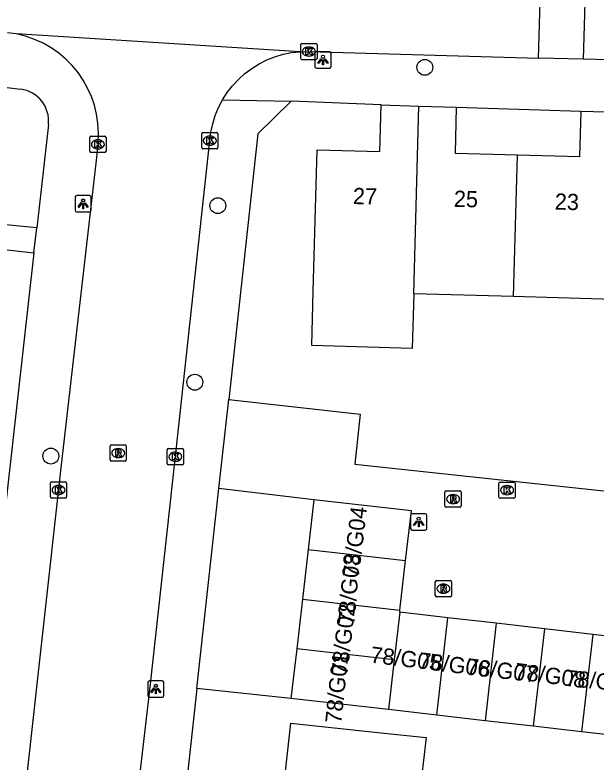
# Model space of a CAD drawing. Extents: x 162026 to 163499, y 387297 to 388169.
# Drawn here: x 162746.81 to 162782.6, y 387882.58 to 387928.6 of the extents above; entities that cross this region are included whole.
import ezdxf

# ---------------------------------------------------------------- set-up
doc = ezdxf.new("R2010")
doc.units = 0
for name, color, linetype in [('IMGEO_Boom', 7, 'Continuous'), ('IMGEO_Kolk', 7, 'Continuous'), ('IMGEO_Lichtpunt', 7, 'Continuous'), ('IMGEO_Pand', 7, 'Continuous'), ('IMGEO_Pand_nummerreeks', 7, 'Continuous'), ('IMGEO_Rijbaan_lokaal_open', 7, 'Continuous'), ('IMGEO_Rioolput', 7, 'Continuous'), ('IMGEO_Voetpad_open', 7, 'Continuous')]:
    doc.layers.add(name, color=color, linetype=linetype)

msp = doc.modelspace()

# ---------------------------------------------------------------- linework, layer by layer
at = {"layer": 'IMGEO_Boom'}
for centre in [(162772.059, 387925.367), (162759.305, 387916.851), (162757.889, 387905.972), (162749.018, 387901.424)]:
    msp.add_circle(centre, 0.489, dxfattribs=at)
at = {"layer": 'IMGEO_Kolk'}
for p, q in [((162764.491, 387926.842), (162765.343, 387926.842)), ((162764.416, 387925.916), (162764.416, 387926.768)), ((162764.904, 387926.622), (162764.929, 387926.622)), ((162765.417, 387926.768), (162765.417, 387925.916)), ((162764.927, 387926.062), (162764.902, 387926.062)), ((162765.343, 387925.842), (162764.491, 387925.842)), ((162758.314, 387920.428), (162758.314, 387921.28)), ((162758.389, 387921.354), (162759.241, 387921.354)), ((162759.315, 387921.28), (162759.315, 387920.428)), ((162751.419, 387920.202), (162751.419, 387921.054)), ((162751.494, 387921.128), (162752.346, 387921.128)), ((162751.907, 387920.908), (162751.932, 387920.908)), ((162752.42, 387921.054), (162752.42, 387920.202)), ((162758.802, 387921.134), (162758.827, 387921.134)), ((162758.825, 387920.574), (162758.8, 387920.574)), ((162752.346, 387920.128), (162751.494, 387920.128)), ((162751.93, 387920.348), (162751.905, 387920.348)), ((162759.241, 387920.354), (162758.389, 387920.354)), ((162756.189, 387900.958), (162756.189, 387901.81)), ((162756.264, 387901.884), (162757.116, 387901.884)), ((162756.677, 387901.664), (162756.702, 387901.664)), ((162757.19, 387901.81), (162757.19, 387900.958)), ((162756.7, 387901.104), (162756.675, 387901.104)), ((162757.116, 387900.884), (162756.264, 387900.884)), ((162748.993, 387898.909), (162748.993, 387899.761)), ((162749.068, 387899.835), (162749.92, 387899.835)), ((162749.994, 387899.761), (162749.994, 387898.909)), ((162776.622, 387898.898), (162776.622, 387899.75)), ((162776.697, 387899.824), (162777.549, 387899.824)), ((162777.623, 387899.75), (162777.623, 387898.898)), ((162749.481, 387899.615), (162749.506, 387899.615)), ((162777.11, 387899.604), (162777.135, 387899.604)), ((162749.92, 387898.835), (162749.068, 387898.835)), ((162749.504, 387899.055), (162749.479, 387899.055)), ((162777.549, 387898.824), (162776.697, 387898.824)), ((162777.133, 387899.044), (162777.108, 387899.044))]:
    msp.add_line(p, q, dxfattribs=at)
for points in [[(162764.491, 387926.842), (162765.343, 387926.842)], [(162764.416, 387925.916), (162764.416, 387926.768)], [(162764.737, 387926.542), (162764.86, 387926.542), (162764.86, 387926.391), (162764.99, 387926.542), (162765.154, 387926.542), (162765.008, 387926.391), (162765.161, 387926.142), (162765.009, 387926.142), (162764.924, 387926.306), (162764.86, 387926.239), (162764.86, 387926.142), (162764.737, 387926.142), (162764.737, 387926.542)], [(162765.417, 387926.768), (162765.417, 387925.916)], [(162765.343, 387925.842), (162764.491, 387925.842)], [(162758.314, 387920.428), (162758.314, 387921.28)], [(162758.389, 387921.354), (162759.241, 387921.354)], [(162759.315, 387921.28), (162759.315, 387920.428)], [(162751.419, 387920.202), (162751.419, 387921.054)], [(162751.494, 387921.128), (162752.346, 387921.128)], [(162751.74, 387920.828), (162751.863, 387920.828), (162751.863, 387920.677), (162751.993, 387920.828), (162752.157, 387920.828), (162752.011, 387920.677), (162752.164, 387920.428), (162752.012, 387920.428), (162751.927, 387920.592), (162751.863, 387920.525), (162751.863, 387920.428), (162751.74, 387920.428), (162751.74, 387920.828)], [(162752.42, 387921.054), (162752.42, 387920.202)], [(162758.635, 387921.054), (162758.758, 387921.054), (162758.758, 387920.903), (162758.888, 387921.054), (162759.052, 387921.054), (162758.906, 387920.903), (162759.059, 387920.654), (162758.907, 387920.654), (162758.822, 387920.818), (162758.758, 387920.751), (162758.758, 387920.654), (162758.635, 387920.654), (162758.635, 387921.054)], [(162752.346, 387920.128), (162751.494, 387920.128)], [(162759.241, 387920.354), (162758.389, 387920.354)], [(162756.189, 387900.958), (162756.189, 387901.81)], [(162756.264, 387901.884), (162757.116, 387901.884)], [(162756.51, 387901.584), (162756.633, 387901.584), (162756.633, 387901.433), (162756.763, 387901.584), (162756.927, 387901.584), (162756.781, 387901.433), (162756.934, 387901.184), (162756.782, 387901.184), (162756.697, 387901.348), (162756.633, 387901.281), (162756.633, 387901.184), (162756.51, 387901.184), (162756.51, 387901.584)], [(162757.19, 387901.81), (162757.19, 387900.958)], [(162757.116, 387900.884), (162756.264, 387900.884)], [(162748.993, 387898.909), (162748.993, 387899.761)], [(162749.068, 387899.835), (162749.92, 387899.835)], [(162749.994, 387899.761), (162749.994, 387898.909)], [(162776.622, 387898.898), (162776.622, 387899.75)], [(162776.697, 387899.824), (162777.549, 387899.824)], [(162777.623, 387899.75), (162777.623, 387898.898)], [(162749.314, 387899.535), (162749.437, 387899.535), (162749.437, 387899.384), (162749.567, 387899.535), (162749.731, 387899.535), (162749.585, 387899.384), (162749.738, 387899.135), (162749.586, 387899.135), (162749.501, 387899.299), (162749.437, 387899.232), (162749.437, 387899.135), (162749.314, 387899.135), (162749.314, 387899.535)], [(162776.943, 387899.524), (162777.066, 387899.524), (162777.066, 387899.373), (162777.196, 387899.524), (162777.36, 387899.524), (162777.214, 387899.373), (162777.367, 387899.124), (162777.215, 387899.124), (162777.13, 387899.288), (162777.066, 387899.221), (162777.066, 387899.124), (162776.943, 387899.124), (162776.943, 387899.524)], [(162749.92, 387898.835), (162749.068, 387898.835)], [(162777.549, 387898.824), (162776.697, 387898.824)]]:
    msp.add_lwpolyline(points, dxfattribs=at)
for centre, start, end in [((162764.493, 387926.766), 91.552, 178.448), ((162764.493, 387926.766), 91.552, 178.448), ((162765.341, 387926.766), 1.552, 88.448), ((162765.341, 387926.766), 1.552, 88.448), ((162764.493, 387925.918), 181.552, 268.448), ((162764.493, 387925.918), 181.552, 268.448), ((162765.341, 387925.918), 271.552, 358.448), ((162765.341, 387925.918), 271.552, 358.448), ((162758.391, 387921.278), 91.552, 178.448), ((162758.391, 387921.278), 91.552, 178.448), ((162759.239, 387921.278), 1.552, 88.448), ((162759.239, 387921.278), 1.552, 88.448), ((162751.496, 387921.052), 91.552, 178.448), ((162751.496, 387921.052), 91.552, 178.448), ((162752.344, 387921.052), 1.552, 88.448), ((162752.344, 387921.052), 1.552, 88.448), ((162758.391, 387920.43), 181.552, 268.448), ((162758.391, 387920.43), 181.552, 268.448), ((162759.239, 387920.43), 271.552, 358.448), ((162759.239, 387920.43), 271.552, 358.448), ((162751.496, 387920.204), 181.552, 268.448), ((162751.496, 387920.204), 181.552, 268.448), ((162752.344, 387920.204), 271.552, 358.448), ((162752.344, 387920.204), 271.552, 358.448), ((162756.266, 387901.808), 91.552, 178.448), ((162756.266, 387901.808), 91.552, 178.448), ((162757.114, 387901.808), 1.552, 88.448), ((162757.114, 387901.808), 1.552, 88.448), ((162756.266, 387900.96), 181.552, 268.448), ((162756.266, 387900.96), 181.552, 268.448), ((162757.114, 387900.96), 271.552, 358.448), ((162757.114, 387900.96), 271.552, 358.448), ((162749.07, 387899.759), 91.552, 178.448), ((162749.07, 387899.759), 91.552, 178.448), ((162749.918, 387899.759), 1.552, 88.448), ((162749.918, 387899.759), 1.552, 88.448), ((162776.699, 387899.748), 91.552, 178.448), ((162776.699, 387899.748), 91.552, 178.448), ((162777.547, 387899.748), 1.552, 88.448), ((162777.547, 387899.748), 1.552, 88.448), ((162749.07, 387898.911), 181.552, 268.448), ((162749.07, 387898.911), 181.552, 268.448), ((162749.918, 387898.911), 271.552, 358.448), ((162749.918, 387898.911), 271.552, 358.448), ((162776.699, 387898.9), 181.552, 268.448), ((162776.699, 387898.9), 181.552, 268.448), ((162777.547, 387898.9), 271.552, 358.448), ((162777.547, 387898.9), 271.552, 358.448)]:
    msp.add_arc(centre, 0.0765, start, end, dxfattribs=at)
for centre, major_axis, ratio, start_param, end_param in [((162764.903, 387926.342), (-0.387, 0.002), 0.722429, 4.712389, 7.853982), ((162764.928, 387926.342), (-0.39, 0.002), 0.717154, 1.570796, 4.712389), ((162751.906, 387920.628), (-0.387, 0.002), 0.722429, 4.712389, 7.853982), ((162751.931, 387920.628), (-0.39, 0.002), 0.717154, 1.570796, 4.712389), ((162758.801, 387920.854), (-0.387, 0.002), 0.722429, 4.712389, 7.853982), ((162758.826, 387920.854), (-0.39, 0.002), 0.717154, 1.570796, 4.712389), ((162756.676, 387901.384), (-0.387, 0.002), 0.722429, 4.712389, 7.853982), ((162756.701, 387901.384), (-0.39, 0.002), 0.717154, 1.570796, 4.712389), ((162749.48, 387899.335), (-0.387, 0.002), 0.722429, 4.712389, 7.853982), ((162749.505, 387899.335), (-0.39, 0.002), 0.717154, 1.570796, 4.712389), ((162777.109, 387899.324), (-0.387, 0.002), 0.722429, 4.712389, 7.853982), ((162777.134, 387899.324), (-0.39, 0.002), 0.717154, 1.570796, 4.712389)]:
    msp.add_ellipse(centre, major_axis=major_axis, ratio=ratio, start_param=start_param, end_param=end_param, dxfattribs=at)
at = {"layer": 'IMGEO_Lichtpunt'}
for p, q in [((162765.286, 387926.225), (162765.286, 387925.418)), ((162765.286, 387926.225), (162765.286, 387925.418)), ((162766.188, 387926.32), (162765.38, 387926.32)), ((162766.188, 387926.32), (162765.38, 387926.32)), ((162766.282, 387925.418), (162766.282, 387926.225)), ((162766.282, 387925.418), (162766.282, 387926.225)), ((162765.38, 387925.324), (162766.188, 387925.324)), ((162765.38, 387925.324), (162766.188, 387925.324)), ((162750.514, 387917.37), (162750.514, 387916.563)), ((162750.514, 387917.37), (162750.514, 387916.563)), ((162751.416, 387917.465), (162750.608, 387917.465)), ((162751.416, 387917.465), (162750.608, 387917.465)), ((162751.51, 387916.563), (162751.51, 387917.37)), ((162751.51, 387916.563), (162751.51, 387917.37)), ((162750.608, 387916.469), (162751.416, 387916.469)), ((162750.608, 387916.469), (162751.416, 387916.469)), ((162772.084, 387897.866), (162771.276, 387897.866)), ((162772.084, 387897.866), (162771.276, 387897.866)), ((162771.182, 387897.771), (162771.182, 387896.964)), ((162771.182, 387897.771), (162771.182, 387896.964)), ((162772.178, 387896.964), (162772.178, 387897.771)), ((162772.178, 387896.964), (162772.178, 387897.771)), ((162771.276, 387896.87), (162772.084, 387896.87)), ((162771.276, 387896.87), (162772.084, 387896.87)), ((162754.989, 387887.474), (162754.989, 387886.667)), ((162754.989, 387887.474), (162754.989, 387886.667)), ((162755.891, 387887.569), (162755.083, 387887.569)), ((162755.891, 387887.569), (162755.083, 387887.569)), ((162755.985, 387886.667), (162755.985, 387887.474)), ((162755.985, 387886.667), (162755.985, 387887.474)), ((162755.083, 387886.573), (162755.891, 387886.573)), ((162755.083, 387886.573), (162755.891, 387886.573))]:
    msp.add_line(p, q, dxfattribs=at)
for points in [[(162765.66, 387925.889), (162765.699, 387925.861), (162765.511, 387925.599), (162765.473, 387925.626), (162765.66, 387925.889)], [(162765.872, 387925.861), (162765.91, 387925.888), (162766.097, 387925.626), (162766.058, 387925.598), (162765.872, 387925.861)], [(162765.762, 387925.841), (162765.809, 387925.841), (162765.809, 387925.519), (162765.762, 387925.519), (162765.762, 387925.841)], [(162750.888, 387917.034), (162750.927, 387917.006), (162750.739, 387916.744), (162750.701, 387916.771), (162750.888, 387917.034)], [(162750.99, 387916.986), (162751.037, 387916.986), (162751.037, 387916.664), (162750.99, 387916.664), (162750.99, 387916.986)], [(162751.1, 387917.006), (162751.138, 387917.033), (162751.325, 387916.771), (162751.286, 387916.743), (162751.1, 387917.006)], [(162771.556, 387897.435), (162771.595, 387897.407), (162771.407, 387897.145), (162771.369, 387897.172), (162771.556, 387897.435)], [(162771.658, 387897.387), (162771.705, 387897.387), (162771.705, 387897.065), (162771.658, 387897.065), (162771.658, 387897.387)], [(162771.768, 387897.407), (162771.806, 387897.434), (162771.993, 387897.172), (162771.954, 387897.144), (162771.768, 387897.407)], [(162755.363, 387887.138), (162755.402, 387887.11), (162755.214, 387886.848), (162755.176, 387886.875), (162755.363, 387887.138)], [(162755.465, 387887.09), (162755.512, 387887.09), (162755.512, 387886.768), (162755.465, 387886.768), (162755.465, 387887.09)], [(162755.575, 387887.11), (162755.613, 387887.137), (162755.8, 387886.875), (162755.761, 387886.847), (162755.575, 387887.11)]]:
    msp.add_lwpolyline(points, dxfattribs=at)
for centre in [(162765.785, 387926.023), (162751.013, 387917.168), (162771.681, 387897.569), (162755.488, 387887.272)]:
    msp.add_circle(centre, 0.0994, dxfattribs=at)
for centre, start, end in [((162765.38, 387926.225), 90, 180), ((162765.38, 387926.225), 90, 180), ((162766.188, 387926.225), 0, 90), ((162766.188, 387926.225), 0, 90), ((162765.38, 387925.418), 180, 270), ((162765.38, 387925.418), 180, 270), ((162766.188, 387925.418), 270, 0), ((162766.188, 387925.418), 270, 360), ((162750.608, 387917.37), 90, 180), ((162750.608, 387917.37), 90, 180), ((162751.416, 387917.37), 0, 90), ((162751.416, 387917.37), 0, 90), ((162750.608, 387916.563), 180, 270), ((162750.608, 387916.563), 180, 270), ((162751.416, 387916.563), 270, 0), ((162751.416, 387916.563), 270, 360), ((162771.276, 387897.771), 90, 180), ((162771.276, 387897.771), 90, 180), ((162772.084, 387897.771), 0, 90), ((162772.084, 387897.771), 0, 90), ((162771.276, 387896.964), 180, 270), ((162771.276, 387896.964), 180, 270), ((162772.084, 387896.964), 270, 0), ((162772.084, 387896.964), 270, 360), ((162755.083, 387887.474), 90, 180), ((162755.083, 387887.474), 90, 180), ((162755.891, 387887.474), 0, 90), ((162755.891, 387887.474), 0, 90), ((162755.083, 387886.667), 180, 270), ((162755.083, 387886.667), 180, 270), ((162755.891, 387886.667), 270, 0), ((162755.891, 387886.667), 270, 360)]:
    msp.add_arc(centre, 0.0946, start, end, dxfattribs=at)
at = {"layer": 'IMGEO_Pand'}
for points in [[(162771.373, 387911.419), (162771.28, 387908.056), (162765.093, 387908.227), (162765.186, 387911.59), (162765.426, 387920.293), (162769.293, 387920.186), (162769.372, 387923.051)], [(162769.372, 387923.051), (162771.692, 387922.987)], [(162771.373, 387911.419), (162771.692, 387922.987)], [(162771.692, 387922.987), (162774.017, 387922.922)], [(162777.765, 387919.959), (162773.938, 387920.065), (162774.017, 387922.922)], [(162781.666, 387922.676), (162781.588, 387919.854), (162777.765, 387919.959)], [(162781.666, 387922.676), (162784.025, 387922.611)], [(162777.525, 387911.249), (162777.765, 387919.959)], [(162777.525, 387911.249), (162771.373, 387911.419)], [(162783.707, 387911.078), (162777.525, 387911.249)], [(162765.219, 387898.733), (162764.868, 387895.674)], [(162770.876, 387894.984), (162771.228, 387898.042), (162765.219, 387898.733)], [(162764.868, 387895.674), (162764.516, 387892.615)], [(162764.868, 387895.674), (162770.876, 387894.984)], [(162770.525, 387891.925), (162770.876, 387894.984)], [(162764.516, 387892.615), (162764.164, 387889.556)], [(162764.516, 387892.615), (162770.525, 387891.925)], [(162770.511, 387891.807), (162770.525, 387891.925)], [(162770.511, 387891.807), (162770.173, 387888.866)], [(162773.483, 387891.465), (162770.511, 387891.807)], [(162772.793, 387885.465), (162773.483, 387891.465)], [(162776.455, 387891.124), (162773.483, 387891.465)], [(162776.455, 387891.124), (162775.765, 387885.123)], [(162779.427, 387890.782), (162776.455, 387891.124)], [(162779.427, 387890.782), (162778.737, 387884.782)], [(162782.399, 387890.441), (162779.427, 387890.782)], [(162782.399, 387890.441), (162781.709, 387884.44)], [(162785.371, 387890.099), (162782.399, 387890.441)], [(162764.164, 387889.556), (162763.813, 387886.497)], [(162770.173, 387888.866), (162764.164, 387889.556)], [(162770.173, 387888.866), (162769.821, 387885.806)], [(162769.821, 387885.806), (162763.813, 387886.497)], [(162772.793, 387885.465), (162769.821, 387885.806)], [(162775.765, 387885.123), (162772.793, 387885.465)], [(162763.123, 387878.871), (162763.799, 387884.974), (162768.771, 387884.442), (162772.149, 387884.08), (162771.428, 387877.931)], [(162778.737, 387884.782), (162775.765, 387885.123)], [(162781.709, 387884.44), (162778.737, 387884.782)], [(162784.681, 387884.099), (162781.709, 387884.44)]]:
    msp.add_lwpolyline(points, dxfattribs=at)
at = {"layer": 'IMGEO_Rijbaan_lokaal_open'}
for points in [[(162779.06, 387925.943), (162779.258, 387932.931)], [(162782.007, 387932.861), (162781.809, 387925.865)], [(162746.89, 387927.426), (162746.359, 387927.486)], [(162764.381, 387926.333), (162746.89, 387927.426)], [(162764.381, 387926.333), (162764.914, 387926.343), (162779.06, 387925.943)], [(162759.598, 387923.369), (162759.885, 387923.818), (162760.211, 387924.24), (162760.573, 387924.63), (162760.968, 387924.987), (162761.394, 387925.307), (162761.847, 387925.587), (162762.323, 387925.826), (162762.819, 387926.022), (162763.33, 387926.172), (162763.852, 387926.276), (162764.381, 387926.333)], [(162781.809, 387925.865), (162779.06, 387925.943)], [(162853.227, 387924.006), (162846.979, 387924.184), (162781.809, 387925.865)], [(162749.595, 387839.688), (162755.144, 387887.193), (162756.859, 387902.926), (162758.834, 387921.041), (162758.88, 387921.375), (162758.992, 387921.895), (162759.15, 387922.404), (162759.352, 387922.897), (162759.598, 387923.369)], [(162751.932, 387920.726), (162749.637, 387900.7), (162743.084, 387841.809)], [(162759.376, 387899.43), (162759.976, 387904.901)], [(162759.976, 387904.901), (162768.078, 387904.013), (162767.741, 387900.933), (162798.397, 387897.644)], [(162765.219, 387898.733), (162759.376, 387899.43)]]:
    msp.add_lwpolyline(points, dxfattribs=at)
msp.add_arc((162745.685, 387921.272), 6.271, 355.0052, 78.9204, dxfattribs=at)
at = {"layer": 'IMGEO_Rioolput'}
for p, q in [((162752.668, 387901.183), (162752.668, 387902.035)), ((162752.743, 387902.109), (162753.595, 387902.109)), ((162753.669, 387902.035), (162753.669, 387901.183)), ((162753.156, 387901.889), (162753.181, 387901.889)), ((162753.595, 387901.109), (162752.743, 387901.109)), ((162753.179, 387901.329), (162753.154, 387901.329)), ((162773.295, 387898.35), (162773.295, 387899.202)), ((162773.37, 387899.276), (162774.222, 387899.276)), ((162774.296, 387899.202), (162774.296, 387898.35)), ((162773.783, 387899.056), (162773.808, 387899.056)), ((162774.222, 387898.276), (162773.37, 387898.276)), ((162773.806, 387898.496), (162773.781, 387898.496)), ((162772.703, 387892.832), (162772.703, 387893.684)), ((162772.778, 387893.758), (162773.63, 387893.758)), ((162773.704, 387893.684), (162773.704, 387892.832)), ((162773.191, 387893.538), (162773.216, 387893.538)), ((162773.63, 387892.758), (162772.778, 387892.758)), ((162773.214, 387892.978), (162773.189, 387892.978))]:
    msp.add_line(p, q, dxfattribs=at)
for points in [[(162752.668, 387901.183), (162752.668, 387902.035)], [(162752.743, 387902.109), (162753.595, 387902.109)], [(162753.669, 387902.035), (162753.669, 387901.183)], [(162753.257, 387901.807), (162753.005, 387901.809), (162753.005, 387901.409)], [(162753.005, 387901.409), (162753.129, 387901.409), (162753.129, 387901.571), (162753.14, 387901.571)], [(162753.183, 387901.728), (162753.129, 387901.728), (162753.129, 387901.647)], [(162753.129, 387901.647), (162753.181, 387901.647)], [(162753.187, 387901.542), (162753.258, 387901.409), (162753.398, 387901.409), (162753.333, 387901.535)], [(162753.595, 387901.109), (162752.743, 387901.109)], [(162773.295, 387898.35), (162773.295, 387899.202)], [(162773.37, 387899.276), (162774.222, 387899.276)], [(162774.296, 387899.202), (162774.296, 387898.35)], [(162773.884, 387898.974), (162773.632, 387898.976), (162773.632, 387898.576)], [(162773.632, 387898.576), (162773.756, 387898.576), (162773.756, 387898.738), (162773.767, 387898.738)], [(162773.81, 387898.895), (162773.756, 387898.895), (162773.756, 387898.814)], [(162773.756, 387898.814), (162773.808, 387898.814)], [(162774.222, 387898.276), (162773.37, 387898.276)], [(162773.814, 387898.709), (162773.885, 387898.576), (162774.025, 387898.576), (162773.96, 387898.702)], [(162772.703, 387892.832), (162772.703, 387893.684)], [(162772.778, 387893.758), (162773.63, 387893.758)], [(162773.704, 387893.684), (162773.704, 387892.832)], [(162773.292, 387893.456), (162773.04, 387893.458), (162773.04, 387893.058)], [(162773.04, 387893.058), (162773.164, 387893.058), (162773.164, 387893.22), (162773.175, 387893.22)], [(162773.218, 387893.377), (162773.164, 387893.377), (162773.164, 387893.296)], [(162773.164, 387893.296), (162773.216, 387893.296)], [(162773.63, 387892.758), (162772.778, 387892.758)], [(162773.222, 387893.191), (162773.293, 387893.058), (162773.433, 387893.058), (162773.368, 387893.184)]]:
    msp.add_lwpolyline(points, dxfattribs=at)
for centre, radius, start, end in [((162752.745, 387902.033), 0.0765, 91.552, 178.448), ((162752.745, 387902.033), 0.0765, 91.552, 178.448), ((162753.593, 387902.033), 0.0765, 1.552, 88.448), ((162753.593, 387902.033), 0.0765, 1.552, 88.448), ((162753.139, 387901.518), 0.0533, 26.0293, 88.6989), ((162753.165, 387901.836), 0.19, 274.7715, 282.9687), ((162753.189, 387901.632), 0.0964, 77.0061, 93.1865), ((162753.203, 387901.689), 0.0378, 276.6634, 79.6772), ((162753.256, 387901.697), 0.109, 350.3612, 89.416), ((162753.254, 387901.697), 0.112, 277.5842, 350.9817), ((162753.238, 387901.482), 0.108, 29.5134, 73.7905), ((162752.745, 387901.185), 0.0765, 181.552, 268.448), ((162752.745, 387901.185), 0.0765, 181.552, 268.448), ((162753.593, 387901.185), 0.0765, 271.552, 358.448), ((162753.593, 387901.185), 0.0765, 271.552, 358.448), ((162773.372, 387899.2), 0.0765, 91.552, 178.448), ((162773.372, 387899.2), 0.0765, 91.552, 178.448), ((162774.22, 387899.2), 0.0765, 1.552, 88.448), ((162774.22, 387899.2), 0.0765, 1.552, 88.448), ((162773.766, 387898.685), 0.0533, 26.0293, 88.6989), ((162773.792, 387899.003), 0.19, 274.7715, 282.9687), ((162773.816, 387898.799), 0.0964, 77.0061, 93.1865), ((162773.83, 387898.856), 0.0378, 276.6634, 79.6772), ((162773.883, 387898.864), 0.109, 350.3612, 89.416), ((162773.881, 387898.864), 0.112, 277.5842, 350.9817), ((162773.865, 387898.649), 0.108, 29.5134, 73.7905), ((162773.372, 387898.352), 0.0765, 181.552, 268.448), ((162773.372, 387898.352), 0.0765, 181.552, 268.448), ((162774.22, 387898.352), 0.0765, 271.552, 358.448), ((162774.22, 387898.352), 0.0765, 271.552, 358.448), ((162772.78, 387893.682), 0.0765, 91.552, 178.448), ((162772.78, 387893.682), 0.0765, 91.552, 178.448), ((162773.628, 387893.682), 0.0765, 1.552, 88.448), ((162773.628, 387893.682), 0.0765, 1.552, 88.448), ((162773.174, 387893.167), 0.0533, 26.0293, 88.6989), ((162773.2, 387893.485), 0.19, 274.7715, 282.9687), ((162773.224, 387893.281), 0.0964, 77.0061, 93.1865), ((162773.238, 387893.338), 0.0378, 276.6634, 79.6772), ((162773.291, 387893.346), 0.109, 350.3612, 89.416), ((162773.289, 387893.346), 0.112, 277.5842, 350.9817), ((162773.273, 387893.131), 0.108, 29.5134, 73.7905), ((162772.78, 387892.834), 0.0765, 181.552, 268.448), ((162772.78, 387892.834), 0.0765, 181.552, 268.448), ((162773.628, 387892.834), 0.0765, 271.552, 358.448), ((162773.628, 387892.834), 0.0765, 271.552, 358.448)]:
    msp.add_arc(centre, radius, start, end, dxfattribs=at)
for centre, major_axis, ratio, start_param, end_param in [((162753.155, 387901.609), (-0.387, 0.002), 0.722429, 4.712389, 7.853982), ((162753.18, 387901.609), (-0.39, 0.002), 0.717154, 1.570796, 4.712389), ((162773.782, 387898.776), (-0.387, 0.002), 0.722429, 4.712389, 7.853982), ((162773.807, 387898.776), (-0.39, 0.002), 0.717154, 1.570796, 4.712389), ((162773.19, 387893.258), (-0.387, 0.002), 0.722429, 4.712389, 7.853982), ((162773.215, 387893.258), (-0.39, 0.002), 0.717154, 1.570796, 4.712389)]:
    msp.add_ellipse(centre, major_axis=major_axis, ratio=ratio, start_param=start_param, end_param=end_param, dxfattribs=at)
at = {"layer": 'IMGEO_Voetpad_open'}
for points in [[(162745.163, 387924.266), (162747.155, 387924.023)], [(162759.598, 387923.369), (162763.834, 387923.295)], [(162763.834, 387923.295), (162761.77, 387921.27), (162759.976, 387904.901)], [(162769.372, 387923.051), (162763.834, 387923.295)], [(162774.017, 387922.922), (162781.666, 387922.676)], [(162748.87, 387921.85), (162748.156, 387915.491)], [(162748.156, 387915.491), (162744.314, 387915.859)], [(162747.982, 387913.94), (162748.156, 387915.491)], [(162743.928, 387914.395), (162747.982, 387913.94)], [(162747.982, 387913.94), (162739.757, 387840.719), (162737.388, 387839.39), (162733.466, 387839.829), (162716.54, 387841.722)], [(162758.024, 387887.1), (162759.376, 387899.43)], [(162758.024, 387887.1), (162752.605, 387837.669)], [(162763.813, 387886.497), (162758.024, 387887.1)]]:
    msp.add_lwpolyline(points, dxfattribs=at)
msp.add_arc((162746.918, 387922.073), 1.965, 353.4967, 83.0665, dxfattribs=at)

# ---------------------------------------------------------------- texts
at = {"layer": 'IMGEO_Pand_nummerreeks'}
for s, rotation, p in [('27', 358.4186, (162767.617, 387916.95)), ('25', 358.4213, (162773.834, 387916.78)), ('23', 358.4213, (162780.051, 387916.609)), ('78/G04', 83.3255, (162767.991, 387893.898)), ('78/G03', 85.2852, (162767.714, 387890.996)), ('78/G02', 83.4634, (162767.282, 387887.892)), ('78/G05', 353.0888, (162768.661, 387888.707)), ('78/G01', 84.114, (162766.912, 387884.914)), ('78/G06', 352.8008, (162771.634, 387888.35)), ('78/G07', 353.2243, (162774.58, 387887.983)), ('78/G08', 352.4437, (162777.547, 387887.701)), ('78/G09', 354.5881, (162780.685, 387887.267))]:
    msp.add_text(s, height=1, rotation=rotation, dxfattribs=at).set_placement(p)

doc.saveas('drawing.dxf')
